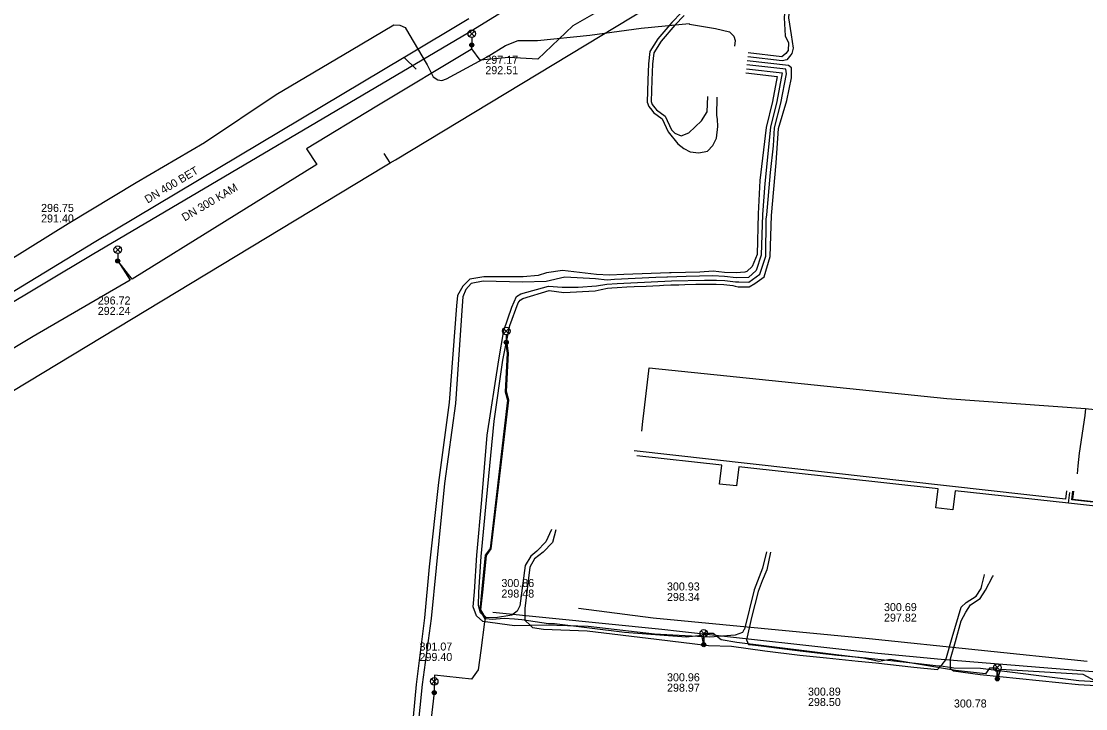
# Model space of a CAD drawing. Extents: x -595540 to -593988, y -1160850 to -1159202.
# Drawn here: x -594477 to -594370.6, y -1159711.9 to -1159643.3 of the extents above; entities that cross this region are included whole.
import ezdxf

# ---------------------------------------------------------------- set-up
doc = ezdxf.new("R2010")
doc.units = 0
for name, color, linetype in [('BVK-DESTOVA_popisy', 7, 'Continuous'), ('BVK-DESTOVA_trasa sítě', 7, 'Continuous'), ('BVK-SPLASKOVA_popisy', 7, 'Continuous'), ('BVK-SPLASKOVA_trasa sítě', 7, 'Continuous'), ('BVK-VODOVOD_trasa sítě', 7, 'Continuous'), ('CETIN_kabel podzemní', 7, 'Continuous'), ('DESTOVA-NEPROVOZOVANA_popisy', 7, 'Continuous'), ('DESTOVA_trasa neprovozované sítě', 7, 'Continuous'), ('EON-NN_kabel', 7, 'Continuous'), ('EON-VN_kabel', 7, 'Continuous'), ('SPLASKOVA_neprovozovaná  trasa sítě', 7, 'Continuous'), ('SPLASKOVA_popisy neprovozované sítě', 7, 'Continuous'), ('TEPLARNY-ELEKTRO_kabel', 7, 'Continuous'), ('TEPLARNY-HORKOVODY_trasa sítě', 7, 'Continuous'), ('TSB_kabel VO', 7, 'Continuous'), ('TSB_lampy VO', 7, 'Continuous')]:
    doc.layers.add(name, color=color, linetype=linetype)

msp = doc.modelspace()

# ---------------------------------------------------------------- linework, layer by layer
at = {"layer": 'BVK-DESTOVA_popisy'}
msp.add_line((-594475.009, -1159662.448), (-594475.009, -1159662.448), dxfattribs=at)
at = {"layer": 'BVK-DESTOVA_trasa sítě'}
for points in [[(-594432.27, -1159643.06), (-594438.677, -1159646.881), (-594438.731, -1159646.914), (-594469.71, -1159665.39)], [(-594469.71, -1159665.39), (-594481.168, -1159672.34), (-594481.586, -1159672.593), (-594506.69, -1159687.82)]]:
    msp.add_lwpolyline(points, dxfattribs=at)
at = {"layer": 'BVK-SPLASKOVA_popisy'}
for p, q in [((-594430.622, -1159646.735), (-594430.622, -1159646.735)), ((-594469.347, -1159670.764), (-594469.347, -1159670.764))]:
    msp.add_line(p, q, dxfattribs=at)
at = {"layer": 'BVK-SPLASKOVA_trasa sítě'}
for p, q in [((-594397.5, -1159622.94), (-594432.32, -1159644.44)), ((-594432.32, -1159644.44), (-594469.91, -1159666.6)), ((-594469.91, -1159666.6), (-594507.45, -1159688.98))]:
    msp.add_line(p, q, dxfattribs=at)
at = {"layer": 'BVK-VODOVOD_trasa sítě'}
for p, q in [((-594439.596, -1159657.11), (-594379.536, -1159620.844)), ((-594440.135, -1159657.435), (-594440.718, -1159656.477)), ((-594440.135, -1159657.435), (-594439.596, -1159657.11)), ((-594440.629, -1159657.73), (-594440.135, -1159657.435))]:
    msp.add_line(p, q, dxfattribs=at)
msp.add_lwpolyline([(-594714.585, -1159754.823), (-594595.42, -1159751.2), (-594440.629, -1159657.73)], dxfattribs=at)
at = {"layer": 'CETIN_kabel podzemní'}
for points in [[(-594414.885, -1159683.227), (-594414.76, -1159682.15), (-594414.3, -1159678.17), (-594414.26, -1159677.87), (-594384.52, -1159680.94), (-594370.66, -1159681.96)], [(-594370.66, -1159681.96), (-594370.74, -1159682.65), (-594371.3, -1159686.41), (-594371.424, -1159687.664)], [(-594370.66, -1159681.96), (-594339.87, -1159685.24), (-594336.82, -1159685.59), (-594334.54, -1159685.96)], [(-594415, -1159684.22), (-594414.885, -1159683.227)], [(-594371.424, -1159687.664), (-594371.5, -1159688.46)]]:
    msp.add_lwpolyline(points, dxfattribs=at)
at = {"layer": 'DESTOVA-NEPROVOZOVANA_popisy'}
for p, q in [((-594429.019, -1159700.816), (-594429.019, -1159700.816)), ((-594412.478, -1159701.158), (-594412.478, -1159701.158)), ((-594390.793, -1159703.216), (-594390.793, -1159703.216))]:
    msp.add_line(p, q, dxfattribs=at)
at = {"layer": 'DESTOVA_trasa neprovozované sítě'}
for p, q in [((-594437.539, -1159648.074), (-594438.731, -1159646.914)), ((-594421.33, -1159701.86), (-594413.84, -1159702.83)), ((-594413.84, -1159702.83), (-594392.28, -1159704.91)), ((-594392.28, -1159704.91), (-594370.48, -1159707.17))]:
    msp.add_line(p, q, dxfattribs=at)
at = {"layer": 'EON-NN_kabel'}
for points in [[(-594367.396, -1159626.372), (-594373.155, -1159627.183), (-594376.275, -1159627.583), (-594379.07, -1159627.963), (-594381.942, -1159628.481), (-594383.565, -1159628.78), (-594386.686, -1159629.445), (-594388.578, -1159629.646), (-594392.835, -1159630.669), (-594397.709, -1159632.098), (-594398.866, -1159632.499), (-594399.355, -1159632.866), (-594399.457, -1159633.334), (-594399.729, -1159635.067), (-594400.33, -1159642.934), (-594400.066, -1159644.659), (-594399.856, -1159645.963), (-594400.014, -1159646.495), (-594400.097, -1159646.641), (-594400.505, -1159647.139), (-594400.984, -1159647.24), (-594404.41, -1159646.853)], [(-594367.355, -1159625.937), (-594373.093, -1159626.718), (-594376.25, -1159627.182), (-594379.228, -1159627.54), (-594382.075, -1159627.93), (-594383.623, -1159628.144), (-594387.112, -1159628.739), (-594388.805, -1159628.988), (-594392.929, -1159630.274), (-594397.817, -1159631.613), (-594399.023, -1159631.876), (-594399.441, -1159632.154), (-594399.836, -1159632.532), (-594400.073, -1159633.23), (-594400.149, -1159635.073), (-594400.781, -1159642.936), (-594400.662, -1159644.739), (-594400.349, -1159645.436), (-594400.356, -1159646.205), (-594400.59, -1159646.493), (-594401.009, -1159646.834), (-594404.365, -1159646.455)], [(-594480.204, -1159668.363), (-594472.296, -1159663.49), (-594465.506, -1159659.387), (-594458.694, -1159655.376), (-594451.511, -1159650.585), (-594444.019, -1159646.173), (-594439.764, -1159643.658), (-594439.153, -1159643.669), (-594438.645, -1159643.924), (-594438.253, -1159644.559), (-594436.428, -1159647.649), (-594435.845, -1159648.827), (-594435.382, -1159649.123), (-594434.963, -1159649.206), (-594434.491, -1159649.044), (-594430.44, -1159646.843), (-594428.619, -1159645.713), (-594427.357, -1159645.226), (-594425.425, -1159645.204), (-594420.168, -1159644.693), (-594415.059, -1159643.99), (-594410.27, -1159643.53), (-594410.238, -1159643.585), (-594407.634, -1159644.018), (-594406.215, -1159644.333), (-594405.806, -1159644.778), (-594405.672, -1159645.203), (-594405.726, -1159645.775)], [(-594402.545, -1159696.253), (-594402.919, -1159697.878), (-594403.763, -1159700.056), (-594404.742, -1159703.963), (-594404.803, -1159704.052), (-594404.942, -1159704.309), (-594405.666, -1159704.581), (-594408.189, -1159704.775), (-594413.734, -1159704.474), (-594420.348, -1159703.714), (-594424.527, -1159703.576), (-594426.112, -1159703.603), (-594427.694, -1159703.63), (-594430.881, -1159703.198), (-594431.523, -1159702.63), (-594431.825, -1159701.727), (-594431.706, -1159700.24), (-594431.478, -1159696.597), (-594430.977, -1159691.069), (-594430.428, -1159684.621), (-594429.287, -1159677.103), (-594428.77, -1159674.15), (-594427.975, -1159671.823), (-594427.505, -1159670.75), (-594427.075, -1159670.507), (-594424.327, -1159669.735), (-594422.943, -1159669.829), (-594421.354, -1159669.822), (-594419.525, -1159669.694), (-594418.469, -1159669.546), (-594417.44, -1159669.461), (-594414.06, -1159669.295), (-594412.024, -1159669.209), (-594408.721, -1159669.123), (-594407.517, -1159669.122), (-594406.706, -1159669.176), (-594405.62, -1159669.303), (-594405.296, -1159669.305), (-594404.292, -1159669.348), (-594403.195, -1159668.537), (-594402.606, -1159666.741), (-594402.556, -1159663.045), (-594402.505, -1159662.618), (-594402.145, -1159658.403), (-594401.84, -1159655.712), (-594401.728, -1159653.923), (-594401.09, -1159651.469), (-594400.523, -1159648.529), (-594400.605, -1159648.087), (-594404.5, -1159647.647)], [(-594424.028, -1159694.013), (-594424.567, -1159695.264), (-594425.479, -1159696.181), (-594426.089, -1159696.694), (-594426.646, -1159697.611), (-594427.165, -1159701.657), (-594427.452, -1159702.176), (-594427.965, -1159702.575), (-594429.604, -1159702.831), (-594430.579, -1159702.794), (-594431.095, -1159702.34), (-594431.322, -1159701.609), (-594431.263, -1159700.265), (-594431.033, -1159696.713), (-594430.522, -1159691.106), (-594429.748, -1159683.197), (-594428.873, -1159677.134), (-594428.164, -1159673.663), (-594427.34, -1159671.387), (-594427.149, -1159671.14), (-594426.872, -1159670.951), (-594424.262, -1159670.177), (-594422.771, -1159670.349), (-594419.662, -1159670.202), (-594419.063, -1159670.063), (-594418.435, -1159669.945), (-594418, -1159669.907), (-594417.452, -1159669.862), (-594416.496, -1159669.816), (-594415.741, -1159669.776), (-594414.552, -1159669.717), (-594413.231, -1159669.66), (-594412.832, -1159669.643), (-594412.098, -1159669.612), (-594411.78, -1159669.599), (-594411.306, -1159669.587), (-594410.682, -1159669.571), (-594409.587, -1159669.544), (-594409.04, -1159669.531), (-594408.367, -1159669.517), (-594407.553, -1159669.521), (-594406.789, -1159669.57), (-594405.896, -1159669.674), (-594405.671, -1159669.739), (-594405.375, -1159669.796), (-594404.277, -1159669.79), (-594403.694, -1159669.478), (-594402.769, -1159668.798), (-594402.159, -1159666.772), (-594402.023, -1159662.694), (-594401.551, -1159657.432), (-594401.332, -1159653.988), (-594400.492, -1159651.191), (-594400.05, -1159648.939), (-594400.05, -1159647.929), (-594400.325, -1159647.716), (-594404.455, -1159647.25)], [(-594404.589, -1159648.442), (-594401.472, -1159648.794), (-594401.936, -1159651.298), (-594402.553, -1159653.904), (-594403.195, -1159659.188), (-594403.368, -1159662.499), (-594403.472, -1159666.577), (-594403.977, -1159667.784), (-594404.493, -1159668.269), (-594404.712, -1159668.344), (-594405.575, -1159668.408), (-594406.737, -1159668.364), (-594407.848, -1159668.239), (-594409.198, -1159668.334), (-594412.072, -1159668.409), (-594412.238, -1159668.416), (-594416.791, -1159668.553), (-594418.224, -1159668.643), (-594419.526, -1159668.554), (-594422.904, -1159668.173), (-594424.526, -1159668.41), (-594425.339, -1159668.655), (-594426.845, -1159668.807), (-594430.787, -1159668.793), (-594432.163, -1159669.032), (-594432.889, -1159669.74), (-594433.397, -1159670.664), (-594433.498, -1159671.685), (-594434.231, -1159681.337), (-594435.294, -1159689.315), (-594436.25, -1159697.763), (-594436.714, -1159702.854), (-594437.528, -1159709.479), (-594438.181, -1159716.304)], [(-594404.545, -1159648.045), (-594400.975, -1159648.448), (-594401.508, -1159651.302), (-594402.124, -1159653.857), (-594402.709, -1159659.5), (-594402.948, -1159662.575), (-594403.06, -1159666.638), (-594403.569, -1159668.157), (-594404.333, -1159668.884), (-594405.566, -1159668.905), (-594406.739, -1159668.771), (-594407.909, -1159668.707), (-594410.558, -1159668.768), (-594412.423, -1159668.825), (-594412.494, -1159668.828), (-594413.589, -1159668.874), (-594417.705, -1159669.066), (-594418.459, -1159669.144), (-594419.613, -1159669.011), (-594422.696, -1159668.85), (-594424.544, -1159669.276), (-594426.898, -1159669.348), (-594430.829, -1159669.242), (-594432.026, -1159669.482), (-594432.557, -1159670.053), (-594432.865, -1159670.783), (-594432.926, -1159671.682), (-594433.608, -1159681.447), (-594434.71, -1159689.432), (-594435.545, -1159697.859), (-594436.044, -1159702.907), (-594436.941, -1159709.503), (-594437.622, -1159716.38)], [(-594423.583, -1159694.069), (-594423.918, -1159695.318), (-594424.84, -1159696.295), (-594425.708, -1159696.951), (-594426.162, -1159697.767), (-594426.691, -1159701.924), (-594426.692, -1159703.074), (-594426.112, -1159703.603), (-594425.901, -1159703.795), (-594424.805, -1159703.977), (-594420.441, -1159704.139), (-594413.534, -1159704.972), (-594408.312, -1159705.588), (-594406.025, -1159705.661), (-594402.713, -1159706.142), (-594399.197, -1159706.571), (-594396.535, -1159706.844), (-594393.361, -1159707.165), (-594391.616, -1159707.342), (-594387.813, -1159707.752), (-594385.461, -1159708.005), (-594385.128, -1159707.647), (-594384.984, -1159707.492), (-594384.6, -1159707.022), (-594383.982, -1159704.806), (-594383.089, -1159701.759), (-594382.572, -1159701.321), (-594381.592, -1159700.669), (-594381.076, -1159699.898), (-594381.034, -1159699.613), (-594380.76, -1159698.554), (-594380.747, -1159698.508)], [(-594402.145, -1159696.297), (-594402.508, -1159698.042), (-594402.977, -1159699.137), (-594403.363, -1159700.216), (-594404.027, -1159702.816), (-594404.547, -1159705.023), (-594404.322, -1159705.493), (-594403.933, -1159705.54), (-594402.804, -1159705.678), (-594401.538, -1159705.833), (-594399.167, -1159706.13), (-594396.606, -1159706.435), (-594395.427, -1159706.554), (-594395.072, -1159706.59), (-594392.569, -1159706.843), (-594392.351, -1159706.865), (-594389.818, -1159707.133), (-594387.034, -1159707.433), (-594385.357, -1159707.621), (-594385.128, -1159707.647), (-594384.204, -1159707.753), (-594384.138, -1159707.767), (-594383.829, -1159707.83), (-594381.159, -1159707.88), (-594371.335, -1159709.092), (-594365.656, -1159709.435)], [(-594365.602, -1159709.86), (-594371.367, -1159709.539), (-594381.188, -1159708.546), (-594383.853, -1159708.166), (-594384.136, -1159707.945), (-594384.138, -1159707.767), (-594384.145, -1159706.927), (-594383.647, -1159705.204), (-594383.084, -1159703.147), (-594382.622, -1159702.289), (-594382.167, -1159701.532), (-594381.17, -1159700.926), (-594380.647, -1159700.093), (-594379.946, -1159698.749), (-594379.865, -1159698.605)]]:
    msp.add_lwpolyline(points, dxfattribs=at)
at = {"layer": 'EON-VN_kabel'}
for points in [[(-594411.031, -1159642.424), (-594411.978, -1159643.414), (-594413.375, -1159645.05), (-594414.174, -1159646.295), (-594414.309, -1159647.55), (-594414.398, -1159649.164), (-594414.458, -1159651.355), (-594414.302, -1159651.806), (-594414.003, -1159652.169), (-594413.826, -1159652.41), (-594412.973, -1159653.032), (-594412.366, -1159654.333), (-594411.382, -1159655.522), (-594410.8, -1159655.996), (-594410.145, -1159656.325), (-594409.294, -1159656.412), (-594408.426, -1159656.273), (-594407.895, -1159655.678), (-594407.53, -1159654.946), (-594407.383, -1159653.781), (-594407.413, -1159653.049), (-594407.509, -1159652.695), (-594407.458, -1159650.883)], [(-594410.747, -1159642.706), (-594411.682, -1159643.682), (-594413.053, -1159645.288), (-594413.786, -1159646.431), (-594413.911, -1159647.582), (-594413.998, -1159649.18), (-594414.056, -1159651.293), (-594413.948, -1159651.608), (-594413.687, -1159651.923), (-594413.54, -1159652.124), (-594412.655, -1159652.77), (-594412.028, -1159654.113), (-594411.68, -1159654.476), (-594411.046, -1159654.712), (-594410.28, -1159654.432), (-594409.034, -1159653.242), (-594408.472, -1159652.319), (-594408.386, -1159650.794)]]:
    msp.add_lwpolyline(points, dxfattribs=at)
at = {"layer": 'SPLASKOVA_neprovozovaná  trasa sítě'}
for p, q in [((-594429.86, -1159702.28), (-594412.98, -1159703.98)), ((-594391.4, -1159706.38), (-594385.08, -1159706.96)), ((-594385.08, -1159706.96), (-594369.1, -1159708.26))]:
    msp.add_line(p, q, dxfattribs=at)
msp.add_lwpolyline([(-594412.98, -1159703.98), (-594411.209, -1159704.182), (-594391.4, -1159706.38)], dxfattribs=at)
at = {"layer": 'SPLASKOVA_popisy neprovozované sítě'}
for p, q in [((-594437.201, -1159705.306), (-594437.201, -1159705.306)), ((-594412.47, -1159708.372), (-594412.47, -1159708.372)), ((-594398.389, -1159709.803), (-594398.389, -1159709.803)), ((-594383.809, -1159710.99), (-594383.809, -1159710.99))]:
    msp.add_line(p, q, dxfattribs=at)
at = {"layer": 'TEPLARNY-ELEKTRO_kabel'}
for points in [[(-594371.862, -1159690.203), (-594371.96, -1159690.998), (-594341.407, -1159694.375), (-594341.594, -1159696.202), (-594333.86, -1159697.079), (-594330.147, -1159663.902), (-594304.833, -1159666.75), (-594304.749, -1159666.719), (-594302.384, -1159666.981), (-594302.223, -1159667.044), (-594301.496, -1159667.126), (-594300.434, -1159657.374), (-594298.814, -1159657.538)], [(-594372.573, -1159690.162), (-594372.668, -1159690.996), (-594415.741, -1159686.17)], [(-594351.131, -1159800.414), (-594346.001, -1159801.029), (-594338.675, -1159739.786), (-594345.151, -1159739.026), (-594344.967, -1159737.331), (-594338.491, -1159738.055), (-594333.863, -1159697.099), (-594341.663, -1159696.215), (-594341.459, -1159694.411), (-594372.036, -1159691.049), (-594371.931, -1159690.185)]]:
    msp.add_lwpolyline(points, dxfattribs=at)
at = {"layer": 'TEPLARNY-HORKOVODY_trasa sítě'}
msp.add_line((-594372.364, -1159691.41), (-594372.244, -1159690.32), dxfattribs=at)
for points in [[(-594372.364, -1159691.41), (-594383.698, -1159690.16), (-594383.917, -1159692.055), (-594385.605, -1159691.861), (-594385.388, -1159689.974), (-594405.31, -1159687.783), (-594405.529, -1159689.678), (-594407.217, -1159689.484), (-594407, -1159687.598), (-594415.498, -1159686.663)], [(-594341.375, -1159696.825), (-594341.37, -1159696.438), (-594342.004, -1159696.363), (-594341.821, -1159694.772), (-594362.028, -1159692.55), (-594362.246, -1159694.439), (-594363.934, -1159694.244), (-594363.717, -1159692.358), (-594372.364, -1159691.41)]]:
    msp.add_lwpolyline(points, dxfattribs=at)
at = {"layer": 'TSB_kabel VO'}
for points in [[(-594417.69, -1159641.35), (-594421.87, -1159643.76), (-594425.39, -1159647.07), (-594428.27, -1159646.91), (-594431.15, -1159647.19), (-594431.96, -1159646.05), (-594431.981, -1159645.654), (-594432.038, -1159646.097), (-594441.47, -1159651.76), (-594448.49, -1159656.01), (-594447.46, -1159657.59), (-594465.91, -1159669.05), (-594467.35, -1159667.22), (-594466.12, -1159669.14), (-594475.8, -1159674.77), (-594489.34, -1159682.85)], [(-594369.73, -1159709.12), (-594370.9, -1159708.5), (-594379.14, -1159707.99), (-594379.47, -1159708.93), (-594379.53, -1159707.88), (-594380.25, -1159707.88), (-594380.66, -1159708.44), (-594383.66, -1159708.1), (-594390.18, -1159707), (-594391.29, -1159707.2), (-594392.86, -1159706.86), (-594402.52, -1159705.66), (-594405.51, -1159705.3), (-594407.05, -1159705.05), (-594407.85, -1159704.42), (-594408.83, -1159704.39), (-594408.8, -1159705.52), (-594409.01, -1159704.59), (-594410.55, -1159704.78), (-594416.72, -1159704.3), (-594423.7, -1159703.44), (-594424.32, -1159703.45), (-594426.98, -1159703.05), (-594427.72, -1159702.96), (-594428.73, -1159702.92), (-594429.93, -1159703.02), (-594430.525, -1159702.949), (-594431.058, -1159702.056), (-594430.85, -1159699.966), (-594430.512, -1159696.622), (-594430.042, -1159695.952), (-594428.279, -1159681.105), (-594428.52, -1159680.263), (-594428.31, -1159676.407), (-594428.45, -1159675.469), (-594428.53, -1159675.34), (-594428.569, -1159675.487), (-594428.43, -1159676.413), (-594428.64, -1159680.277), (-594428.401, -1159681.115), (-594430.158, -1159695.908), (-594430.628, -1159696.578), (-594430.97, -1159699.954), (-594431.182, -1159702.084), (-594430.625, -1159703.016), (-594430.7, -1159703.25), (-594431.07, -1159706.09), (-594431.35, -1159708.03), (-594431.99, -1159708.95), (-594435.7, -1159708.57), (-594435.73, -1159710.31), (-594437.77, -1159727.7)]]:
    msp.add_lwpolyline(points, dxfattribs=at)
at = {"layer": 'TSB_lampy VO'}
for p, q in [((-594432.246, -1159644.795), (-594431.716, -1159644.265)), ((-594432.246, -1159644.265), (-594431.716, -1159644.795)), ((-594432.246, -1159644.795), (-594431.716, -1159644.265)), ((-594432.246, -1159644.265), (-594431.716, -1159644.795)), ((-594431.981, -1159644.905), (-594431.981, -1159645.655)), ((-594431.981, -1159644.905), (-594431.981, -1159645.655)), ((-594467.615, -1159666.36), (-594467.085, -1159665.83)), ((-594467.615, -1159665.83), (-594467.085, -1159666.36)), ((-594467.615, -1159666.36), (-594467.085, -1159665.83)), ((-594467.615, -1159665.83), (-594467.085, -1159666.36)), ((-594467.35, -1159666.47), (-594467.35, -1159667.22)), ((-594467.35, -1159666.47), (-594467.35, -1159667.22)), ((-594428.795, -1159674.48), (-594428.265, -1159673.95)), ((-594428.795, -1159673.95), (-594428.265, -1159674.48)), ((-594428.795, -1159674.48), (-594428.265, -1159673.95)), ((-594428.795, -1159673.95), (-594428.265, -1159674.48)), ((-594428.53, -1159674.59), (-594428.53, -1159675.34)), ((-594428.53, -1159674.59), (-594428.53, -1159675.34)), ((-594409.065, -1159704.66), (-594408.535, -1159704.13)), ((-594409.065, -1159704.13), (-594408.535, -1159704.66)), ((-594409.065, -1159704.66), (-594408.535, -1159704.13)), ((-594409.065, -1159704.13), (-594408.535, -1159704.66)), ((-594408.8, -1159704.77), (-594408.8, -1159705.52)), ((-594408.8, -1159704.77), (-594408.8, -1159705.52)), ((-594379.735, -1159708.07), (-594379.205, -1159707.54)), ((-594379.735, -1159707.54), (-594379.205, -1159708.07)), ((-594379.735, -1159708.07), (-594379.205, -1159707.54)), ((-594379.735, -1159707.54), (-594379.205, -1159708.07)), ((-594379.47, -1159708.18), (-594379.47, -1159708.93)), ((-594379.47, -1159708.18), (-594379.47, -1159708.93)), ((-594435.995, -1159709.45), (-594435.465, -1159708.92)), ((-594435.995, -1159708.92), (-594435.465, -1159709.45)), ((-594435.995, -1159709.45), (-594435.465, -1159708.92)), ((-594435.995, -1159708.92), (-594435.465, -1159709.45)), ((-594435.73, -1159709.56), (-594435.73, -1159710.31)), ((-594435.73, -1159709.56), (-594435.73, -1159710.31))]:
    msp.add_line(p, q, dxfattribs=at)
for centre, radius in [((-594431.981, -1159644.53), 0.375), ((-594431.981, -1159644.53), 0.375), ((-594431.981, -1159645.655), 0.2), ((-594431.981, -1159645.655), 0.2), ((-594431.981, -1159645.655), 0.145), ((-594431.981, -1159645.655), 0.145), ((-594431.981, -1159645.655), 0.0876), ((-594431.981, -1159645.655), 0.0876), ((-594467.35, -1159666.095), 0.375), ((-594467.35, -1159666.095), 0.375), ((-594467.35, -1159667.22), 0.2), ((-594467.35, -1159667.22), 0.2), ((-594467.35, -1159667.22), 0.145), ((-594467.35, -1159667.22), 0.145), ((-594467.35, -1159667.22), 0.0876), ((-594467.35, -1159667.22), 0.0876), ((-594428.53, -1159674.215), 0.375), ((-594428.53, -1159674.215), 0.375), ((-594428.53, -1159675.34), 0.2), ((-594428.53, -1159675.34), 0.2), ((-594428.53, -1159675.34), 0.145), ((-594428.53, -1159675.34), 0.145), ((-594428.53, -1159675.34), 0.0876), ((-594428.53, -1159675.34), 0.0876), ((-594408.8, -1159704.395), 0.375), ((-594408.8, -1159704.395), 0.375), ((-594408.8, -1159705.52), 0.2), ((-594408.8, -1159705.52), 0.2), ((-594408.8, -1159705.52), 0.145), ((-594408.8, -1159705.52), 0.145), ((-594408.8, -1159705.52), 0.0876), ((-594408.8, -1159705.52), 0.0876), ((-594379.47, -1159707.805), 0.375), ((-594379.47, -1159707.805), 0.375), ((-594435.73, -1159709.185), 0.375), ((-594435.73, -1159709.185), 0.375), ((-594379.47, -1159708.93), 0.2), ((-594379.47, -1159708.93), 0.2), ((-594379.47, -1159708.93), 0.145), ((-594379.47, -1159708.93), 0.145), ((-594379.47, -1159708.93), 0.0876), ((-594379.47, -1159708.93), 0.0876), ((-594435.73, -1159710.31), 0.2), ((-594435.73, -1159710.31), 0.2), ((-594435.73, -1159710.31), 0.145), ((-594435.73, -1159710.31), 0.145), ((-594435.73, -1159710.31), 0.0876), ((-594435.73, -1159710.31), 0.0876)]:
    msp.add_circle(centre, radius, dxfattribs=at)

# ---------------------------------------------------------------- texts
at = {"layer": 'BVK-DESTOVA_popisy'}
msp.add_text('DN 400 BET', height=0.8, rotation=30.82513, dxfattribs=at).set_placement((-594464.365, -1159661.496))
for s, p in [('296.75', (-594475.009, -1159662.323)), ('291.40', (-594475.009, -1159663.373))]:
    msp.add_text(s, height=0.8, dxfattribs=at).set_placement(p)
at = {"layer": 'BVK-SPLASKOVA_popisy'}
for s, p in [('297.17', (-594430.622, -1159647.535)), ('292.51', (-594430.622, -1159648.575)), ('296.72', (-594469.347, -1159671.564)), ('292.24', (-594469.347, -1159672.604))]:
    msp.add_text(s, height=0.8, dxfattribs=at).set_placement(p)
msp.add_text('DN 300 KAM', height=0.8, rotation=30.53865, dxfattribs=at).set_placement((-594460.656, -1159663.28))
at = {"layer": 'DESTOVA-NEPROVOZOVANA_popisy'}
for s, p in [('300.86', (-594429.019, -1159699.766)), ('300.93', (-594412.478, -1159700.108)), ('298.48', (-594429.019, -1159700.816)), ('298.34', (-594412.478, -1159701.158)), ('300.69', (-594390.793, -1159702.166)), ('297.82', (-594390.793, -1159703.216))]:
    msp.add_text(s, height=0.8, dxfattribs=at).set_placement(p)
at = {"layer": 'SPLASKOVA_popisy neprovozované sítě'}
for s, p in [('301.07', (-594437.201, -1159706.106)), ('299.40', (-594437.201, -1159707.146)), ('300.96', (-594412.47, -1159709.172)), ('298.97', (-594412.47, -1159710.212)), ('300.89', (-594398.389, -1159710.603)), ('298.50', (-594398.389, -1159711.643)), ('300.78', (-594383.809, -1159711.79))]:
    msp.add_text(s, height=0.8, dxfattribs=at).set_placement(p)

doc.saveas('drawing.dxf')
